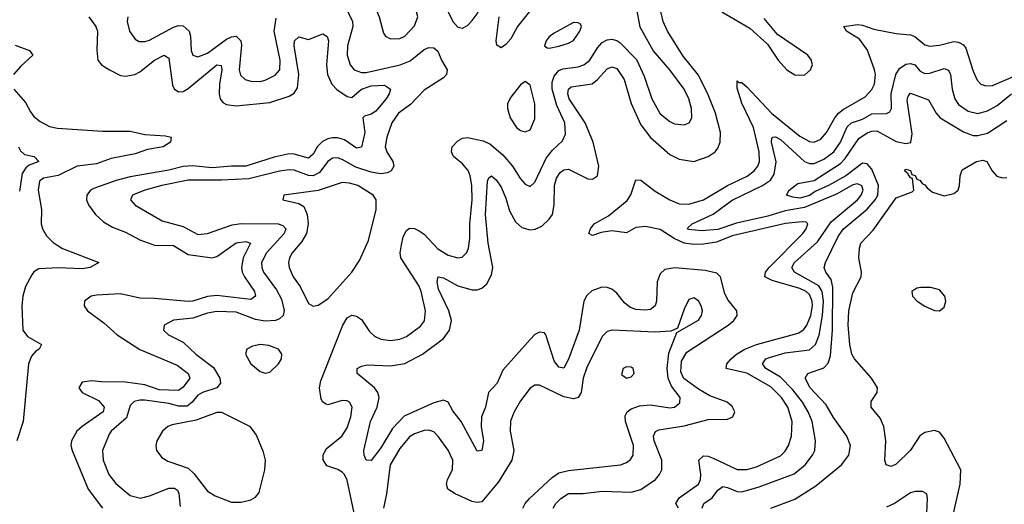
# Model space of a CAD drawing. Header units: inches. Extents: x 1843162 to 1959474, y 907081 to 1016326.
# Tile 613 of 656: x 1943131 to 1947220, y 974727 to 976738. Entities that reach past the tile are written whole.
import ezdxf

# ---------------------------------------------------------------- set-up
doc = ezdxf.new("R2010")
doc.units = ezdxf.units.IN
doc.header["$MEASUREMENT"] = 0
doc.layers.add('B9947', color=7, linetype='Continuous')

msp = doc.modelspace()

# ---------------------------------------------------------------- linework, layer by layer
at = {"layer": 'B9947', "color": 5}
for points, elevation in [([(1944631.8, 976868.2), (1944610, 976867.8), (1944590, 976852.3), (1944590.3, 976830), (1944624.2, 976750), (1944641.8, 976681.8), (1944649.4, 976669.4), (1944670, 976658.6), (1944710, 976660.2), (1944730, 976670.2), (1944770, 976713.1), (1944783.4, 976750), (1944778, 976770), (1944757.8, 976797.8), (1944708.5, 976848.5), (1944690, 976856.5)], 560), ([(1945006.9, 976906.9), (1944970, 976904.8), (1944933.7, 976886.3), (1944906.2, 976850), (1944898.6, 976810), (1944910.2, 976770), (1944930, 976730.3), (1944950, 976706.5), (1944970, 976702.3), (1944990, 976714.3), (1945010, 976734.3), (1945030, 976761.7), (1945043.4, 976790), (1945068.4, 976870), (1945062.4, 976890), (1945050, 976899.1)], 560), ([(1945430, 976725.7), (1945350, 976681.7), (1945330, 976667), (1945317.6, 976650), (1945310.7, 976630), (1945320.7, 976620.7), (1945330, 976619.5), (1945370, 976627.6), (1945410, 976640.2), (1945430, 976651.8), (1945456.8, 976690), (1945463.6, 976710), (1945459.1, 976719.1), (1945450, 976725.1)], 560), ([(1945230, 976482), (1945210, 976467.6), (1945170, 976416.2), (1945156.9, 976390), (1945156, 976370), (1945167.4, 976330), (1945194.4, 976290), (1945210, 976278), (1945230, 976272), (1945250, 976281.3), (1945270, 976326), (1945270, 976388), (1945250, 976466)], 560), ([(1944470, 976061.5), (1944370, 976028.8), (1944228.2, 976010), (1944223, 975990), (1944290, 975975.3), (1944310, 975962.2), (1944324.3, 975930), (1944328.3, 975890), (1944321.3, 975850), (1944302.3, 975817.7), (1944262.5, 975770), (1944250.9, 975750), (1944246.8, 975730), (1944249.5, 975710), (1944266.4, 975670), (1944295.4, 975630), (1944330, 975560.4), (1944350, 975548.5), (1944370, 975553.4), (1944410, 975579.5), (1944509.8, 975690.2), (1944541.4, 975738.6), (1944578.9, 975821.1), (1944611.1, 975950), (1944611.6, 975990), (1944598.4, 976010), (1944534.3, 976050), (1944500, 976060)], 560), ([(1946873.2, 975626.8), (1946856.5, 975623.5), (1946835.5, 975610), (1946838.7, 975590), (1946857.8, 975570), (1946889, 975549), (1946930, 975531.6), (1946949.9, 975530.1), (1946970, 975544.1), (1946976.7, 975570), (1946972.7, 975590), (1946950, 975616.3), (1946913.9, 975626.1)], 420), ([(1944130, 975389.7), (1944096.9, 975383.1), (1944073.4, 975370), (1944068.7, 975350), (1944090.4, 975310), (1944130, 975278), (1944150, 975270.7), (1944170, 975274.8), (1944206, 975310), (1944218, 975330), (1944219.3, 975350), (1944205.2, 975370), (1944165.9, 975385.9)], 560), ([(1945650, 975297.6), (1945637.3, 975290), (1945630, 975266), (1945650, 975250.7), (1945670, 975256.3), (1945682, 975270), (1945678, 975290), (1945670, 975296.2)], 560), ([(1943950, 975108.2), (1943863.6, 975076.4), (1943763.4, 975056.6), (1943745.5, 975050), (1943724.4, 975030), (1943700.3, 974990), (1943695.8, 974970), (1943698.4, 974950), (1943720.8, 974920.8), (1943746.2, 974906.2), (1943830, 974876.9), (1943854, 974854), (1943910, 974780.9), (1943942, 974762), (1944010, 974736.1), (1944050, 974735.6), (1944090, 974744.9), (1944110, 974756.3), (1944124.7, 974775.3), (1944148.2, 974870), (1944151.6, 974910), (1944143.3, 974943.3), (1944114.2, 975014.2), (1944088.7, 975048.7), (1943970, 975107.1)], 560)]:
    msp.add_lwpolyline(points, close=True, dxfattribs=dict(at, elevation=elevation))
for points, elevation in [([(1944465.2, 976830), (1944513.3, 976730), (1944514.8, 976710), (1944492, 976630), (1944490.1, 976590.1), (1944503.7, 976550), (1944520.2, 976530), (1944550, 976519), (1944570, 976518.7), (1944710.9, 976550), (1944752.4, 976567.6), (1944810, 976613.9), (1944830, 976622), (1944850, 976621.6), (1944867.7, 976607.7), (1944882.5, 976570), (1944905.8, 976530), (1944903.1, 976510), (1944890, 976496.1), (1944810, 976444.8), (1944753.5, 976386.5), (1944704.3, 976350), (1944675.8, 976310), (1944655, 976250), (1944648.6, 976210), (1944655.9, 976190), (1944680.9, 976150), (1944683.9, 976130), (1944673.4, 976110), (1944658, 976102), (1944630, 976097.6), (1944590, 976104.5), (1944526.5, 976126.5), (1944470, 976157.1), (1944450, 976164.2), (1944430, 976163.1), (1944410, 976149.3), (1944376.1, 976103.9), (1944350, 976089.7), (1944330, 976091.7), (1944270, 976113.9), (1944250, 976114.5), (1944210, 976109.9), (1944082.3, 976077.7), (1943968.3, 976071.7), (1943830, 976072.4), (1943721.6, 976050), (1943650.4, 976030), (1943599.3, 976010), (1943590.5, 975990), (1943610, 975968.8), (1943722.6, 975902.6), (1943810, 975879.1), (1943870, 975846.5), (1943910, 975850.1), (1944013.7, 975886.3), (1944050, 975892.5), (1944204, 975890), (1944223.2, 975883.2), (1944236.1, 975870), (1944228.9, 975850), (1944155.2, 975770), (1944135.1, 975730), (1944135.7, 975710), (1944143.6, 975690), (1944196.8, 975616.8), (1944218.2, 975578.2), (1944228.8, 975531.2), (1944224.8, 975510), (1944210, 975496.6), (1944192.8, 975490), (1944150, 975487.3), (1944110, 975493), (1944030, 975524.4), (1943950, 975527.1), (1943910, 975520.3), (1943850, 975498.9), (1943769.5, 975490.5), (1943730.6, 975470), (1943728.2, 975450), (1943748.2, 975430), (1943810, 975399.8), (1943862.7, 975350), (1943934.9, 975294.9), (1943961.9, 975250), (1943964.8, 975230), (1943949, 975210), (1943890, 975190.3), (1943870, 975179.2), (1943847.2, 975150), (1943826.6, 975133.4), (1943790, 975133.7), (1943750, 975145.2), (1943650, 975158.4), (1943630, 975159.2), (1943606.5, 975153.5), (1943590, 975136), (1943574.2, 975085.8), (1943510.9, 975030), (1943502.5, 975017.5), (1943474.6, 974950), (1943477.6, 974910), (1943501.2, 974850), (1943530, 974813.5), (1943590, 974763), (1943632.4, 974752.4), (1943670, 974761.1), (1943750, 974792.9), (1943773.2, 974793.2), (1943785.5, 974785.5), (1943792.1, 974772.1), (1943797, 974717)], 540), ([(1944523.3, 974670), (1944490, 974826.6), (1944479.9, 974850), (1944470, 974860.5), (1944451.7, 974871.7), (1944406.7, 974886.7), (1944391.6, 974911.6), (1944391.2, 974930), (1944402.9, 974957.1), (1944468.4, 975010), (1944490, 975043.6), (1944506.5, 975090), (1944511.2, 975130), (1944500.5, 975150), (1944490, 975155.9), (1944470, 975157.4), (1944410, 975139.8), (1944402.8, 975142.8), (1944390, 975150.9), (1944382.9, 975162.9), (1944375.6, 975210), (1944381.3, 975238.7), (1944440.5, 975390), (1944472.6, 975470), (1944490, 975500.7), (1944510, 975511), (1944530, 975507.5), (1944550, 975493.4), (1944584, 975444), (1944604.4, 975424.4), (1944630, 975412.1), (1944670, 975405.9), (1944710, 975411.7), (1944737.6, 975422.4), (1944794.5, 975465.5), (1944811.3, 975488.7), (1944815.8, 975530), (1944798.6, 975610), (1944790, 975631.4), (1944713, 975750), (1944710.4, 975770), (1944716.2, 975803.8), (1944723.6, 975836.4), (1944736.9, 975863.1), (1944750, 975872.6), (1944770, 975871.1), (1944790, 975862.2), (1944810, 975847.6), (1944867.2, 975787.2), (1944910, 975760.1), (1944950, 975749.4), (1944968.2, 975751.8), (1944988, 975772), (1944995, 975790), (1945000.4, 975830), (1945000.5, 975890), (1945009.6, 975990), (1945008.5, 976050), (1945001.4, 976090), (1944992.5, 976112.5), (1944970, 976139.4), (1944932.2, 976170), (1944923.2, 976190), (1944926.7, 976210), (1944950, 976235.6), (1944970, 976246.3), (1944990, 976249.5), (1945055.1, 976235.1), (1945082.4, 976222.4), (1945136.8, 976176.8), (1945177.5, 976130), (1945210, 976077.2), (1945230, 976054.7), (1945250, 976044.9), (1945270, 976063.7), (1945317.2, 976162.8), (1945343.2, 976196.8), (1945384.6, 976235.4), (1945396.7, 976263.3), (1945394, 976310), (1945361.4, 976381.4), (1945341.3, 976450), (1945341.7, 976478.3), (1945350, 976504.2), (1945370, 976526.4), (1945386.7, 976533.3), (1945450, 976542.4), (1945473.5, 976550), (1945497.9, 976570), (1945530, 976620.8), (1945550, 976643.4), (1945570, 976654.5), (1945590, 976656.9), (1945610, 976651.9), (1945623.1, 976643.1), (1945692.3, 976572.3), (1945723.7, 976503.7), (1945755.7, 976410), (1945790, 976346.5), (1945830, 976315.4), (1945850, 976306.2), (1945890, 976301.3), (1945911.1, 976310), (1945921.4, 976330), (1945920.9, 976370), (1945909.9, 976410), (1945890, 976449.8), (1945831.2, 976530), (1945760.7, 976610), (1945707.5, 976707.5), (1945692.7, 976790)], 540), ([(1945346.3, 974710), (1945357.7, 974730), (1945377.6, 974750), (1945410, 974772.1), (1945470, 974771.8), (1945550, 974780.7), (1945670, 974776.9), (1945710, 974788.6), (1945771, 974830), (1945787.7, 974850), (1945797.1, 974870), (1945797, 974910), (1945766.2, 974990), (1945762.7, 975010), (1945771.3, 975028.7), (1945784.6, 975035.4), (1945890, 975052.3), (1945990, 975078.6), (1946070, 975080.2), (1946092.8, 975090), (1946100.9, 975110), (1946090, 975132.5), (1946068.3, 975150), (1945996.8, 975176.8), (1945950, 975203.9), (1945889.2, 975249.2), (1945875.9, 975275.9), (1945879.5, 975320.5), (1945901.7, 975358.3), (1946073.4, 975470), (1946097, 975490), (1946110.8, 975510), (1946108.2, 975530), (1946073.5, 975573.5), (1946059.6, 975599.6), (1946041.6, 975670), (1946026.1, 975686.1), (1945977, 975697), (1945851.3, 975708.7), (1945810, 975700.8), (1945790, 975683.1), (1945777.7, 975650), (1945775.5, 975570), (1945770.1, 975550), (1945750, 975534.7), (1945730, 975531.9), (1945690, 975535.3), (1945664.5, 975544.5), (1945642.9, 975562.9), (1945610, 975603.4), (1945590, 975619.1), (1945570, 975626.9), (1945548, 975628), (1945507.3, 975612.7), (1945486.5, 975593.5), (1945473.8, 975570), (1945454.2, 975450), (1945410, 975328.5), (1945390, 975292), (1945370, 975296.2), (1945350, 975322.5), (1945315.6, 975430), (1945310, 975438.5), (1945290, 975441.5), (1945270, 975430.9), (1945250, 975410.9), (1945137.1, 975282.9), (1945113, 975230), (1945078.1, 975190), (1945064.6, 975130), (1945047.8, 975090), (1945047.6, 975050), (1945056.5, 974990), (1945050, 974949.5), (1945030, 974947.8), (1944964, 975070), (1944930, 975115), (1944910.6, 975150.6), (1944890, 975158.3), (1944850, 975147.7), (1944727.4, 975092.7), (1944679.3, 975040.7), (1944630, 974961.2), (1944590, 974908), (1944570, 974909.6), (1944561.4, 974930), (1944560.3, 974950), (1944587.1, 975070), (1944614.9, 975130), (1944623.4, 975170), (1944618, 975190), (1944604, 975210), (1944532.2, 975270), (1944532.6, 975290), (1944550, 975300.2), (1944574.1, 975305.9), (1944670, 975301.4), (1944730, 975311.6), (1944803.4, 975350), (1944890, 975414.2), (1944916.1, 975450), (1944924.2, 975490), (1944912.5, 975530), (1944870, 975619.8), (1944864.2, 975650), (1944868.8, 975671.2), (1944890, 975666.4), (1944950, 975633.1), (1945010, 975616.8), (1945030, 975616.4), (1945050, 975623), (1945070, 975642.3), (1945090, 975679.6), (1945096.2, 975710), (1945076.4, 975810), (1945064.9, 975930), (1945072.7, 976067.3), (1945078.8, 976081.2), (1945089.6, 976090), (1945110, 976073.4), (1945130, 976043.5), (1945150, 975996.5), (1945164.9, 975944.9), (1945190, 975898.8), (1945215.3, 975875.3), (1945250, 975865.6), (1945271.6, 975868.4), (1945298.6, 975881.4), (1945330, 975909.4), (1945342.7, 975930), (1945350.9, 975969.1), (1945351.3, 976050), (1945359.7, 976080.3), (1945375.8, 976104.2), (1945390, 976114.7), (1945410, 976117.8), (1945490, 976076.8), (1945510, 976076.3), (1945530, 976089.2), (1945535.1, 976130), (1945512.8, 976230), (1945479.6, 976310), (1945412.7, 976410), (1945406.9, 976430), (1945409.5, 976450), (1945421.3, 976458.7), (1945507.7, 976472.3), (1945530, 976490.1), (1945570, 976534.5), (1945590, 976542.2), (1945610, 976534.7), (1945641.1, 976490), (1945670.1, 976390), (1945710, 976301.2), (1945750, 976249.5), (1945830, 976178.2), (1945870, 976158.7), (1945930, 976149), (1945990, 976169.6), (1946018.2, 976190), (1946030, 976204.9), (1946039.6, 976230), (1946040.4, 976270), (1946020.1, 976350), (1945990, 976426.6), (1945950, 976507.3), (1945886, 976586), (1945821.2, 976690), (1945803.1, 976730), (1945789.5, 976790)], 520), ([(1943417.8, 976750), (1943446.9, 976710), (1943453.3, 976690), (1943450.8, 976610.8), (1943454.7, 976570), (1943470.1, 976550.1), (1943503.1, 976530), (1943550, 976506.2), (1943570, 976503), (1943609.5, 976510), (1943630, 976521), (1943690, 976569.6), (1943730.5, 976590), (1943750, 976578), (1943765.8, 976465.7), (1943771.6, 976451.6), (1943790, 976438), (1943810, 976440.4), (1943830, 976452.5), (1943950, 976550.1), (1943967.2, 976547.2), (1943970.4, 976530.4), (1943960.1, 976470), (1943958.9, 976430), (1943963.3, 976410), (1943974.5, 976394.5), (1943990, 976386.2), (1944030, 976380.5), (1944170, 976394.2), (1944250, 976420.6), (1944270, 976433.6), (1944284.3, 976455.7), (1944289.4, 976510), (1944271.1, 976630), (1944271.6, 976650), (1944290, 976666.2), (1944330, 976655.6), (1944390, 976678.6), (1944407.5, 976667.5), (1944413.3, 976650), (1944404.4, 976550), (1944408.8, 976510), (1944427.3, 976470), (1944448, 976448), (1944490, 976419.3), (1944510, 976414.7), (1944550.6, 976450), (1944590, 976463.1), (1944645.6, 976465.6), (1944670.3, 976450), (1944665.3, 976430), (1944652.6, 976410), (1944610, 976357.9), (1944590, 976345.8), (1944562.1, 976337.9), (1944555, 976330), (1944563.9, 976270), (1944550, 976208.5), (1944530, 976205.2), (1944479.2, 976239.2), (1944450, 976247.5), (1944430, 976247.9), (1944410, 976244), (1944387.9, 976232.1), (1944368.1, 976211.9), (1944350, 976180.2), (1944330, 976163.1), (1944270, 976179.9), (1944250, 976181.3), (1944186.8, 976166.8), (1944070, 976130.4), (1944010, 976130.4), (1943930, 976122.7), (1943849, 976131), (1943810, 976128.6), (1943750, 976113.7), (1943590, 976085.6), (1943531.2, 976070), (1943441.3, 976038.7), (1943425.4, 976030), (1943410.2, 976010), (1943407.9, 975990), (1943416, 975970), (1943446.2, 975930), (1943479.3, 975899.3), (1943516.3, 975876.3), (1943570, 975856), (1943630, 975824), (1943690, 975801.9), (1943770, 975800.1), (1943830, 975763.2), (1943930, 975749.7), (1943950, 975755.1), (1944030, 975811.4), (1944070, 975817), (1944088.8, 975810), (1944058.8, 975750), (1944051.2, 975710), (1944054.2, 975690), (1944064.2, 975670), (1944106.1, 975610), (1944110.1, 975589.9), (1944090, 975577), (1943950, 975593), (1943910, 975588.7), (1943850, 975569.6), (1943830, 975567.6), (1943690, 975580.8), (1943630, 975582.1), (1943550, 975600.8), (1943450, 975595.2), (1943427.2, 975590), (1943399.6, 975570), (1943399, 975550), (1943412.9, 975530), (1943480.4, 975480.4), (1943535.2, 975430), (1943630, 975369.7), (1943784.5, 975304.5), (1943830.8, 975270), (1943837.5, 975250), (1943810, 975212.1), (1943790, 975199.4), (1943710, 975201.1), (1943650, 975221.9), (1943570, 975233.3), (1943470, 975234.6), (1943430, 975239.6), (1943390, 975233), (1943376.9, 975210), (1943390.3, 975190), (1943457.5, 975157.5), (1943481.4, 975130), (1943478, 975110), (1943389.5, 975050), (1943368.3, 975030), (1943345.4, 974990), (1943343.5, 974970), (1943348.3, 974950), (1943414.8, 974790), (1943475, 974710)], 520), ([(1943579.7, 976750), (1943576.5, 976730), (1943587.2, 976690), (1943610, 976656.9), (1943627.4, 976647.4), (1943650, 976647.2), (1943670, 976653), (1943770, 976707.2), (1943790, 976713.4), (1943810, 976712.4), (1943834.5, 976690), (1943840.5, 976670), (1943842.6, 976610), (1943850, 976590.3), (1943870, 976583.2), (1943910, 976598.9), (1943990, 976656.6), (1944010, 976666.9), (1944030.1, 976670.1), (1944049.5, 976650), (1944051.7, 976631.8), (1944041.5, 976530), (1944047.7, 976507.7), (1944067.4, 976490), (1944090, 976482.3), (1944130, 976482), (1944150, 976486.9), (1944191.8, 976508.2), (1944211, 976530), (1944212, 976570), (1944188, 976690), (1944195.8, 976744.3)], 540), ([(1945247.9, 976772.1), (1945198.6, 976710), (1945170, 976658.2), (1945150, 976634.8), (1945130, 976621.7), (1945112.4, 976632.4), (1945109.9, 976649.9), (1945122.3, 976750)], 540), ([(1946046.4, 976770), (1946163.2, 976703.2), (1946236.7, 976636.7), (1946280.2, 976570), (1946316.1, 976530), (1946350, 976509.4), (1946370, 976507), (1946390.5, 976509.5), (1946415, 976530), (1946422.8, 976550), (1946420.9, 976560.9), (1946419.3, 976570), (1946404.2, 976590), (1946277.1, 976677.1), (1946222.6, 976742.6)], 520), ([(1945866.6, 974710), (1945855.3, 974730), (1945870, 974753.5), (1945949.9, 974810.1), (1945958.6, 974830), (1945959.8, 974850), (1945951.4, 974910), (1945970, 974927.2), (1945990, 974926), (1946010, 974918.4), (1946110, 974871), (1946150, 974871), (1946190, 974882.5), (1946290, 974927.7), (1946310, 974946.8), (1946324, 974970), (1946335.8, 975010), (1946338.1, 975070), (1946320.1, 975130), (1946293.9, 975170), (1946250, 975213.5), (1946150, 975270.6), (1946064.7, 975290), (1946067.1, 975310), (1946085.2, 975330), (1946106.9, 975350), (1946141.4, 975370), (1946190, 975389.8), (1946363, 975437), (1946387.5, 975452.5), (1946399.9, 975470), (1946415.9, 975510), (1946422.4, 975550), (1946421.7, 975570), (1946410, 975597.8), (1946396.6, 975610), (1946370, 975622.9), (1946255.2, 975655.2), (1946225.4, 975670), (1946227.3, 975690), (1946242.6, 975710), (1946383, 975850), (1946397.2, 975870), (1946404.2, 975890), (1946396.9, 975896.9), (1946379.6, 975899.6), (1946311.5, 975891.5), (1946090, 975841.2), (1946025, 975815), (1945970, 975805.8), (1945930, 975805), (1945890, 975810.7), (1945849.2, 975829.2), (1945790, 975867.7), (1945730, 975879.9), (1945690, 975875.7), (1945650, 975853.4), (1945590, 975862.1), (1945545, 975855), (1945510, 975841.8), (1945493.6, 975850), (1945500.7, 975870), (1945516.8, 975890), (1945575.9, 975924.1), (1945652.9, 975987.1), (1945668.5, 976011.5), (1945690, 976073.6), (1945710, 976072.2), (1945770, 976026.9), (1945830.6, 975990.6), (1945870, 975974.3), (1945910, 975971.7), (1945970, 975990.5), (1946070, 976049.7), (1946152.1, 976087.9), (1946180.9, 976110), (1946195.4, 976130), (1946202.6, 976150), (1946201.5, 976190), (1946178.5, 976290), (1946128.9, 976391.1), (1946110, 976453.2), (1946110, 976484), (1946117.6, 976477.6), (1946130, 976477.1), (1946150, 976459.5), (1946253, 976350), (1946370, 976254.9), (1946410, 976231.7), (1946430, 976229.1), (1946457.6, 976242.4), (1946481.5, 976270), (1946515.1, 976330), (1946530.6, 976349.4), (1946550, 976365.2), (1946641.9, 976418.1), (1946670, 976448.6), (1946679.9, 976470), (1946684.3, 976510), (1946680.8, 976530), (1946652, 976612), (1946617.6, 976657.6), (1946564.2, 976690), (1946553.2, 976710), (1946610, 976717.6), (1946630, 976715.3), (1946678.4, 976698.4), (1946770, 976680.4), (1946830, 976675.1), (1946847.5, 976667.5), (1946890, 976633.1), (1946910, 976628.2), (1946950, 976632), (1947010, 976647), (1947030, 976644.8), (1947050, 976633.9), (1947059.5, 976619.5), (1947090, 976523.7), (1947106.3, 976486.3), (1947121.5, 976470), (1947142.8, 976462.8), (1947170, 976465), (1947257.7, 976502.3)], 480), ([(1943112.2, 976632.2), (1943172.1, 976610), (1943185.8, 976590), (1943135.2, 976544.8), (1943104.6, 976510)], 480), ([(1945965.5, 974710), (1945972.3, 974730), (1946005.9, 974754.1), (1946030, 974785), (1946050, 974800.1), (1946070, 974797), (1946110, 974779.9), (1946130, 974778.5), (1946201.3, 974798.7), (1946347, 974853), (1946392.6, 974890), (1946423.4, 974930), (1946433.2, 974950), (1946435.7, 974990), (1946421.5, 975070), (1946405.5, 975110), (1946381.9, 975150), (1946341.7, 975201.7), (1946290, 975254.6), (1946228.6, 975290), (1946215, 975310), (1946228.8, 975330), (1946244.2, 975335.8), (1946310, 975355.6), (1946410, 975367), (1946435.1, 975390), (1946451.3, 975428.7), (1946464.3, 975510), (1946468.3, 975570), (1946463.6, 975610), (1946450, 975633.9), (1946347.9, 975690), (1946337.6, 975710), (1946348.5, 975730), (1946444.2, 975815.8), (1946501.2, 975898.8), (1946610, 975990.7), (1946625.8, 976010), (1946633.1, 976030), (1946628.1, 976048.1), (1946610, 976056.4), (1946590, 976052.8), (1946525.1, 976014.9), (1946390, 975958.5), (1946310, 975945), (1946237.2, 975922.8), (1946107.1, 975892.9), (1946030, 975866.8), (1945961.5, 975861.5), (1945910, 975867.7), (1945903.5, 975870), (1945905.5, 975874.5), (1945922.9, 975890), (1946010, 975931), (1946090, 975988.9), (1946214.9, 976050), (1946248.2, 976071.8), (1946263.7, 976096.3), (1946272.4, 976147.6), (1946253, 976230), (1946253.9, 976246.1), (1946258.4, 976250), (1946270, 976252.4), (1946290, 976241), (1946390, 976148.9), (1946410, 976140.9), (1946430, 976141.5), (1946470, 976159), (1946511.1, 976190), (1946539.4, 976230), (1946567.1, 976292.9), (1946585.4, 976310), (1946630, 976325.5), (1946670, 976346.6), (1946730, 976348.3), (1946744.4, 976355.6), (1946751.7, 976370), (1946750.3, 976430), (1946768.9, 976510), (1946784.4, 976535.6), (1946810, 976553.5), (1946830, 976556.7), (1946847.6, 976550), (1946870, 976524.7), (1946890, 976514.1), (1946910, 976515.7), (1946970, 976535.4), (1946987.8, 976527.8), (1946996.1, 976510), (1947002.9, 976450), (1947014.2, 976410), (1947030, 976386), (1947070, 976358), (1947110, 976349.1), (1947150, 976359.1), (1947190, 976382.4), (1947250, 976430.1)], 460), ([(1943106.5, 976450), (1943154.7, 976394.7), (1943174.9, 976354.9), (1943190, 976335.8), (1943215.1, 976315.1), (1943255, 976295), (1943288.3, 976288.3), (1943474.6, 976274.6), (1943590, 976275.5), (1943650, 976261.5), (1943736.4, 976256.4), (1943760.4, 976250), (1943756.9, 976230), (1943726, 976210), (1943661.4, 976198.6), (1943610, 976180.8), (1943510, 976162.1), (1943450, 976140.2), (1943370, 976130.4), (1943290, 976090.7), (1943230, 976080.4), (1943212.3, 976067.7), (1943206.9, 976030), (1943221.3, 975950), (1943219.6, 975890), (1943224.8, 975870), (1943241.4, 975841.4), (1943270, 975812.5), (1943308.7, 975788.7), (1943459.1, 975730), (1943423.1, 975710), (1943390, 975704.5), (1943290, 975708.3), (1943210, 975703.3), (1943190, 975691.3), (1943180.5, 975679.5), (1943154.8, 975630), (1943143.9, 975590), (1943139.4, 975550), (1943143.1, 975450), (1943162.5, 975422.5), (1943221.3, 975390), (1943211.7, 975370), (1943198.1, 975361.9), (1943179.1, 975340.9), (1943166.8, 975310), (1943145.4, 975070), (1943119.1, 974990)], 480), ([(1946249.5, 974710), (1946350, 974747.2), (1946437.4, 974802.6), (1946543.5, 974890), (1946573.8, 974930), (1946580.7, 974970), (1946565.8, 975010), (1946510, 975086.2), (1946479.1, 975139.1), (1946414, 975210), (1946393, 975250), (1946403.5, 975270), (1946470, 975292.4), (1946488.3, 975311.7), (1946497.9, 975342.1), (1946506, 975450), (1946508.1, 975628.1), (1946500, 975660), (1946478.9, 975690), (1946471.3, 975710), (1946477, 975730), (1946530, 975838.7), (1946550, 975867.9), (1946650, 975952.2), (1946683.3, 975990), (1946693.9, 976010), (1946697.2, 976050), (1946670, 976116.9), (1946650, 976139.5), (1946630, 976142.3), (1946561.3, 976090), (1946490, 976049.9), (1946434.6, 976025.4), (1946410, 976008.5), (1946370, 975997.8), (1946340.8, 976000.8), (1946315.1, 976010), (1946325.8, 976030), (1946362, 976058), (1946430, 976070.8), (1946539.3, 976140.7), (1946558.6, 976161.4), (1946615.7, 976244.3), (1946650, 976268.1), (1946670, 976275.3), (1946690, 976276.3), (1946770, 976232.9), (1946810, 976224.1), (1946831.4, 976228.6), (1946836.3, 976263.7), (1946815.9, 976404.1), (1946820, 976420), (1946830, 976433.2), (1946904.8, 976404.8), (1946936.6, 976350), (1946953.7, 976330), (1947050, 976272.2), (1947090, 976257.3), (1947110, 976256.6), (1947150, 976267.3), (1947230, 976318.9)], 440), ([(1943125.5, 976210), (1943133.8, 976193.8), (1943150, 976178.3), (1943191.3, 976170), (1943210.7, 976150), (1943170, 976134.7), (1943156.3, 976123.7), (1943140.8, 976099.2), (1943130, 976026)], 460), ([(1947003.9, 974670), (1947036.4, 974810), (1947038.8, 974870), (1946970, 975001.5), (1946950, 975025.4), (1946930, 975033.3), (1946890, 975024.7), (1946869.1, 975010.9), (1946830, 974951.1), (1946770, 974893.6), (1946750, 974882.9), (1946729.5, 974890), (1946723.5, 974910), (1946727.7, 974990), (1946719.2, 975050), (1946703.4, 975083.4), (1946666.4, 975130), (1946667, 975153), (1946691.6, 975190), (1946693.6, 975210), (1946667.8, 975250), (1946597.2, 975330), (1946586.8, 975350), (1946577.7, 975390), (1946571.3, 975470), (1946574.1, 975530), (1946590, 975603.8), (1946625.4, 975670), (1946627.2, 975690), (1946615.6, 975750), (1946617.8, 975790), (1946623.5, 975810), (1946675, 975865), (1946770, 975998), (1946837, 976023), (1946844, 976030), (1946838.3, 976078.3), (1946830, 976082), (1946819.3, 976099.3), (1946805.6, 976110), (1946810, 976117.3), (1946830, 976112.3), (1946835.8, 976095.8), (1946850, 976091.4), (1946855.8, 976075.8), (1946870, 976070.2), (1946878, 976058), (1946890, 976053), (1946899.4, 976039.4), (1946921.7, 976021.7), (1946970, 976006.7), (1947010, 976016.3), (1947027.6, 976030), (1947034, 976050), (1947036, 976090), (1947045.1, 976114.9), (1947104, 976150), (1947130, 976154.7), (1947146.8, 976150), (1947168.9, 976110), (1947188.9, 976088.9), (1947210, 976081.2), (1947230, 976082.5)], 420), ([(1945220.2, 974710), (1945229.9, 974730.1), (1945248, 974750), (1945342, 974838), (1945370, 974857), (1945410, 974867.5), (1945625.2, 974890), (1945650, 974899.7), (1945666.9, 974913.1), (1945677.8, 974930), (1945679.5, 974970), (1945645.8, 975070), (1945645.6, 975094.4), (1945653.7, 975110), (1945670, 975122.8), (1945704.8, 975135.2), (1945750, 975139.1), (1945830, 975126.4), (1945850, 975130.2), (1945872.5, 975147.5), (1945874, 975170), (1945837.5, 975217.5), (1945823.7, 975250), (1945819.2, 975290), (1945826.1, 975353.9), (1945860.1, 975439.9), (1945950, 975490.4), (1945962, 975510), (1945966, 975530), (1945960.4, 975550), (1945950, 975571.3), (1945930, 975583.6), (1945910, 975576.2), (1945890, 975536), (1945862.5, 975457.5), (1945835.3, 975444.8), (1945770, 975441), (1945591, 975449), (1945570, 975443.1), (1945550, 975422.6), (1945485.3, 975294.7), (1945470.1, 975249.9), (1945462.4, 975190), (1945449.6, 975170.4), (1945430, 975165), (1945390, 975172.2), (1945290, 975221.5), (1945270, 975220.4), (1945250, 975208.2), (1945210, 975155.4), (1945183.8, 975110), (1945168.9, 975071.1), (1945167.4, 975030), (1945182.1, 974950), (1945174.4, 974910), (1945119.7, 974820.3), (1945050, 974737), (1945030, 974733.8), (1945010, 974738.3), (1944939.3, 974770), (1944909.2, 974790), (1944902.6, 974810), (1944907.2, 974830), (1944928, 974870), (1944929.9, 974910), (1944910, 974951.9), (1944870, 975007.1), (1944850, 975027.1), (1944830, 975034.6), (1944810, 975032.2), (1944770, 975019.2), (1944750, 975006.3), (1944710, 974958), (1944668.9, 974890), (1944654.2, 974770), (1944641.2, 974710)], 540), ([(1946897.6, 974690), (1946901.2, 974750), (1946897.4, 974770), (1946880.4, 974780.4), (1946850, 974780.2), (1946830, 974773.7), (1946763.6, 974730), (1946730, 974715.2)], 440)]:
    msp.add_lwpolyline(points, dxfattribs=dict(at, elevation=elevation))

doc.saveas('drawing.dxf')
